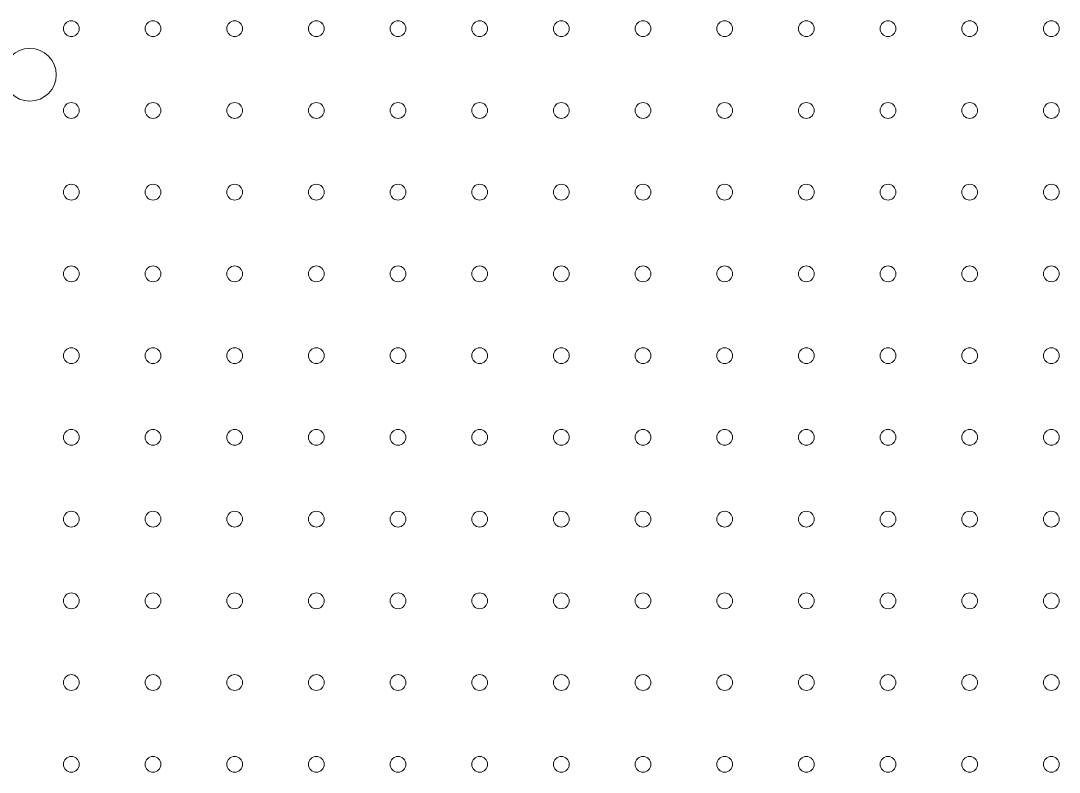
# Model space of a CAD drawing. Extents: x 640121 to 640955, y 6441885 to 6442246.
# Drawn here: x 640687.94 to 640727.36, y 6442140.5 to 6442169 of the extents above; entities that cross this region are included whole.
import ezdxf

# ---------------------------------------------------------------- set-up
doc = ezdxf.new("R2010")
doc.units = 0
doc.header["$LTSCALE"] = 1.2
doc.layers.add('43', color=7, linetype='Continuous', lineweight=13)
doc.layers.add('47', color=7, linetype='Continuous', lineweight=13)

msp = doc.modelspace()

# ---------------------------------------------------------------- linework, layer by layer
at = {"layer": '43'}
for centre in [(640689.857, 6442168.695), (640692.957, 6442168.695), (640696.057, 6442168.695), (640699.157, 6442168.695), (640702.257, 6442168.695), (640705.357, 6442168.695), (640708.457, 6442168.695), (640711.557, 6442168.695), (640714.657, 6442168.695), (640717.757, 6442168.695), (640720.857, 6442168.695), (640723.957, 6442168.695), (640727.057, 6442168.695), (640689.857, 6442165.595), (640692.957, 6442165.595), (640696.057, 6442165.595), (640699.157, 6442165.595), (640702.257, 6442165.595), (640705.357, 6442165.595), (640708.457, 6442165.595), (640711.557, 6442165.595), (640714.657, 6442165.595), (640717.757, 6442165.595), (640720.857, 6442165.595), (640723.957, 6442165.595), (640727.057, 6442165.595), (640689.857, 6442162.495), (640692.957, 6442162.495), (640696.057, 6442162.495), (640699.157, 6442162.495), (640702.257, 6442162.495), (640705.357, 6442162.495), (640708.457, 6442162.495), (640711.557, 6442162.495), (640714.657, 6442162.495), (640717.757, 6442162.495), (640720.857, 6442162.495), (640723.957, 6442162.495), (640727.057, 6442162.495), (640689.857, 6442159.395), (640692.957, 6442159.395), (640696.057, 6442159.395), (640699.157, 6442159.395), (640702.257, 6442159.395), (640705.357, 6442159.395), (640708.457, 6442159.395), (640711.557, 6442159.395), (640714.657, 6442159.395), (640717.757, 6442159.395), (640720.857, 6442159.395), (640723.957, 6442159.395), (640727.057, 6442159.395), (640689.857, 6442156.295), (640692.957, 6442156.295), (640696.057, 6442156.295), (640699.157, 6442156.295), (640702.257, 6442156.295), (640705.357, 6442156.295), (640708.457, 6442156.295), (640711.557, 6442156.295), (640714.657, 6442156.295), (640717.757, 6442156.295), (640720.857, 6442156.295), (640723.957, 6442156.295), (640727.057, 6442156.295), (640689.857, 6442153.195), (640692.957, 6442153.195), (640696.057, 6442153.195), (640699.157, 6442153.195), (640702.257, 6442153.195), (640705.357, 6442153.195), (640708.457, 6442153.195), (640711.557, 6442153.195), (640714.657, 6442153.195), (640717.757, 6442153.195), (640720.857, 6442153.195), (640723.957, 6442153.195), (640727.057, 6442153.195), (640689.857, 6442150.095), (640692.957, 6442150.095), (640696.057, 6442150.095), (640699.157, 6442150.095), (640702.257, 6442150.095), (640705.357, 6442150.095), (640708.457, 6442150.095), (640711.557, 6442150.095), (640714.657, 6442150.095), (640717.757, 6442150.095), (640720.857, 6442150.095), (640723.957, 6442150.095), (640727.057, 6442150.095), (640689.857, 6442146.995), (640692.957, 6442146.995), (640696.057, 6442146.995), (640699.157, 6442146.995), (640702.257, 6442146.995), (640705.357, 6442146.995), (640708.457, 6442146.995), (640711.557, 6442146.995), (640714.657, 6442146.995), (640717.757, 6442146.995), (640720.857, 6442146.995), (640723.957, 6442146.995), (640727.057, 6442146.995), (640689.857, 6442143.895), (640692.957, 6442143.895), (640696.057, 6442143.895), (640699.157, 6442143.895), (640702.257, 6442143.895), (640705.357, 6442143.895), (640708.457, 6442143.895), (640711.557, 6442143.895), (640714.657, 6442143.895), (640717.757, 6442143.895), (640720.857, 6442143.895), (640723.957, 6442143.895), (640727.057, 6442143.895), (640689.857, 6442140.795), (640692.957, 6442140.795), (640696.057, 6442140.795), (640699.157, 6442140.795), (640702.257, 6442140.795), (640705.357, 6442140.795), (640708.457, 6442140.795), (640711.557, 6442140.795), (640714.657, 6442140.795), (640717.757, 6442140.795), (640720.857, 6442140.795), (640723.957, 6442140.795), (640727.057, 6442140.795)]:
    msp.add_circle(centre, 0.3, dxfattribs=at)
at = {"layer": '47'}
msp.add_circle((640688.283, 6442166.947), 1, dxfattribs=at)

doc.saveas('drawing.dxf')
